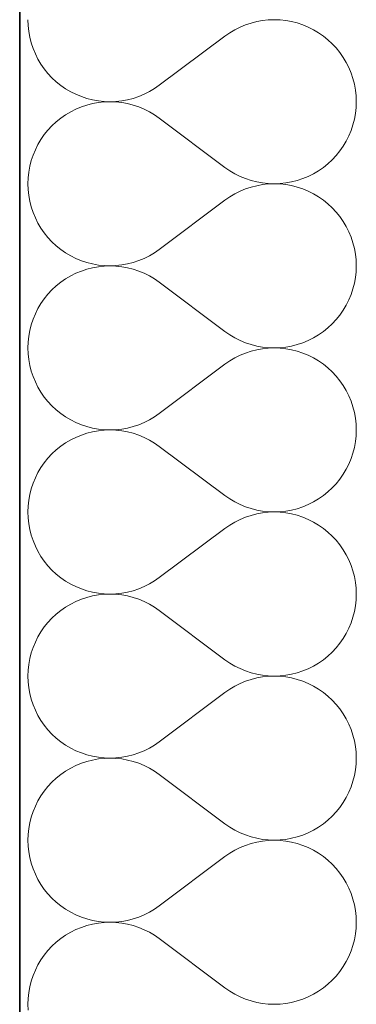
# Model space of a CAD drawing. Header units: millimetres. Extents: x -148444 to 51443, y -4810 to 453290.
# Tile 332 of 551: x -137998 to -137842, y 363361 to 363819. Entities that reach past the tile are written whole.
import ezdxf

# ---------------------------------------------------------------- set-up
doc = ezdxf.new("R2010")
doc.units = ezdxf.units.MM
doc.layers.add('- A - ocieplenie', color=8, linetype='Continuous')

# ---------------------------------------------------------------- blocks, each defined once
blk = doc.blocks.new('*X29')
at = {"layer": '- A - ocieplenie', "linetype": 'Continuous', "lineweight": 13, "ltscale": 100}
for p, q in [((19781.29, 391252.13), (19781.38, 391249.42)), ((19884.81, 391250.58), (19882.23, 391249.72)), ((19887.45, 391251.26), (19884.81, 391250.58)), ((19890.12, 391251.74), (19887.45, 391251.26)), ((19892.83, 391252.04), (19890.12, 391251.74)), ((19895.55, 391252.13), (19892.83, 391252.04)), ((19898.27, 391252.04), (19895.55, 391252.13)), ((19900.97, 391251.75), (19898.27, 391252.04)), ((19903.65, 391251.27), (19900.97, 391251.75)), ((19906.28, 391250.6), (19903.65, 391251.27)), ((19908.87, 391249.74), (19906.28, 391250.6)), ((19781.38, 391249.42), (19781.67, 391246.71)), ((19781.67, 391246.71), (19782.16, 391244.03)), ((19874.95, 391246.07), (19872.71, 391244.52)), ((19877.29, 391247.46), (19874.95, 391246.07)), ((19879.72, 391248.68), (19877.29, 391247.46)), ((19882.23, 391249.72), (19879.72, 391248.68)), ((19911.38, 391248.7), (19908.87, 391249.74)), ((19913.81, 391247.48), (19911.38, 391248.7)), ((19916.15, 391246.1), (19913.81, 391247.48)), ((19918.39, 391244.55), (19916.15, 391246.1)), ((19782.16, 391244.03), (19782.83, 391241.4)), ((19782.83, 391241.4), (19783.69, 391238.82)), ((19872.71, 391244.52), (19842.24, 391221.66)), ((19920.51, 391242.84), (19918.39, 391244.55)), ((19922.5, 391240.99), (19920.51, 391242.84)), ((19783.69, 391238.82), (19784.73, 391236.3)), ((19924.35, 391239), (19922.5, 391240.99)), ((19926.06, 391236.88), (19924.35, 391239)), ((19927.61, 391234.64), (19926.06, 391236.88)), ((19784.73, 391236.3), (19785.95, 391233.87)), ((19785.95, 391233.87), (19787.34, 391231.53)), ((19929, 391232.3), (19927.61, 391234.64)), ((19930.22, 391229.87), (19929, 391232.3)), ((19787.34, 391231.53), (19788.89, 391229.3)), ((19788.89, 391229.3), (19790.6, 391227.18)), ((19931.26, 391227.36), (19930.22, 391229.87)), ((19790.6, 391227.18), (19792.45, 391225.19)), ((19792.45, 391225.19), (19794.44, 391223.34)), ((19794.44, 391223.34), (19796.56, 391221.63)), ((19932.12, 391224.78), (19931.26, 391227.36)), ((19932.79, 391222.14), (19932.12, 391224.78)), ((19796.56, 391221.63), (19798.8, 391220.08)), ((19798.8, 391220.08), (19801.14, 391218.69)), ((19801.14, 391218.69), (19803.57, 391217.48)), ((19835.23, 391217.5), (19837.67, 391218.72)), ((19837.67, 391218.72), (19840, 391220.11)), ((19840, 391220.11), (19842.24, 391221.66)), ((19933.28, 391219.46), (19932.79, 391222.14)), ((19933.57, 391216.76), (19933.28, 391219.46)), ((19803.57, 391217.48), (19806.09, 391216.44)), ((19806.09, 391216.44), (19808.67, 391215.58)), ((19808.67, 391215.58), (19811.3, 391214.91)), ((19811.3, 391214.91), (19813.98, 391214.42)), ((19813.98, 391214.42), (19816.69, 391214.14)), ((19816.69, 391213.94), (19813.98, 391213.66)), ((19816.69, 391214.14), (19819.4, 391214.04)), ((19819.4, 391214.04), (19816.69, 391213.94)), ((19819.4, 391214.04), (19822.12, 391214.14)), ((19822.12, 391213.94), (19819.4, 391214.04)), ((19822.12, 391214.14), (19824.83, 391214.43)), ((19824.83, 391213.65), (19822.12, 391213.94)), ((19824.83, 391214.43), (19827.51, 391214.92)), ((19827.51, 391214.92), (19830.14, 391215.59)), ((19830.14, 391215.59), (19832.72, 391216.45)), ((19832.72, 391216.45), (19835.23, 391217.5)), ((19933.67, 391214.04), (19933.57, 391216.76)), ((19933.57, 391211.32), (19933.67, 391214.04)), ((19801.14, 391209.39), (19798.8, 391208)), ((19803.57, 391210.6), (19801.14, 391209.39)), ((19806.09, 391211.64), (19803.57, 391210.6)), ((19808.67, 391212.5), (19806.09, 391211.64)), ((19811.3, 391213.17), (19808.67, 391212.5)), ((19813.98, 391213.66), (19811.3, 391213.17)), ((19827.51, 391213.16), (19824.83, 391213.65)), ((19830.14, 391212.49), (19827.51, 391213.16)), ((19832.72, 391211.63), (19830.14, 391212.49)), ((19835.23, 391210.58), (19832.72, 391211.63)), ((19837.67, 391209.36), (19835.23, 391210.58)), ((19840, 391207.97), (19837.67, 391209.36)), ((19933.28, 391208.62), (19933.57, 391211.32)), ((19794.44, 391204.74), (19792.45, 391202.89)), ((19796.56, 391206.45), (19794.44, 391204.74)), ((19798.8, 391208), (19796.56, 391206.45)), ((19842.24, 391206.42), (19840, 391207.97)), ((19872.71, 391183.56), (19842.24, 391206.42)), ((19932.12, 391203.3), (19932.79, 391205.94)), ((19932.79, 391205.94), (19933.28, 391208.62)), ((19790.6, 391200.9), (19788.89, 391198.78)), ((19792.45, 391202.89), (19790.6, 391200.9)), ((19930.22, 391198.21), (19931.26, 391200.72)), ((19931.26, 391200.72), (19932.12, 391203.3)), ((19787.34, 391196.55), (19785.95, 391194.21)), ((19788.89, 391198.78), (19787.34, 391196.55)), ((19927.61, 391193.44), (19929, 391195.78)), ((19929, 391195.78), (19930.22, 391198.21)), ((19784.73, 391191.78), (19783.69, 391189.26)), ((19785.95, 391194.21), (19784.73, 391191.78)), ((19924.35, 391189.08), (19926.06, 391191.2)), ((19926.06, 391191.2), (19927.61, 391193.44)), ((19782.83, 391186.68), (19782.16, 391184.05)), ((19783.69, 391189.26), (19782.83, 391186.68)), ((19920.51, 391185.24), (19922.5, 391187.09)), ((19922.5, 391187.09), (19924.35, 391189.08)), ((19782.16, 391184.05), (19781.67, 391181.37)), ((19872.71, 391183.56), (19874.95, 391182.01)), ((19874.95, 391182.01), (19877.29, 391180.62)), ((19913.81, 391180.6), (19916.15, 391181.98)), ((19916.15, 391181.98), (19918.39, 391183.53)), ((19918.39, 391183.53), (19920.51, 391185.24)), ((19781.38, 391178.66), (19781.29, 391175.94)), ((19781.67, 391181.37), (19781.38, 391178.66)), ((19877.29, 391180.62), (19879.72, 391179.4)), ((19879.72, 391179.4), (19882.23, 391178.36)), ((19882.23, 391178.36), (19884.81, 391177.5)), ((19884.81, 391177.5), (19887.45, 391176.82)), ((19903.65, 391176.81), (19906.28, 391177.48)), ((19906.28, 391177.48), (19908.87, 391178.34)), ((19908.87, 391178.34), (19911.38, 391179.38)), ((19911.38, 391179.38), (19913.81, 391180.6)), ((19781.29, 391175.94), (19781.38, 391173.23)), ((19781.38, 391173.23), (19781.67, 391170.52)), ((19882.23, 391173.53), (19879.72, 391172.49)), ((19884.81, 391174.39), (19882.23, 391173.53)), ((19887.45, 391175.07), (19884.81, 391174.39)), ((19887.45, 391176.82), (19890.12, 391176.34)), ((19890.12, 391175.55), (19887.45, 391175.07)), ((19890.12, 391176.34), (19892.83, 391176.04)), ((19892.83, 391175.85), (19890.12, 391175.55)), ((19892.83, 391176.04), (19895.55, 391175.94)), ((19895.55, 391175.94), (19892.83, 391175.85)), ((19895.55, 391175.94), (19898.27, 391176.04)), ((19898.27, 391175.85), (19895.55, 391175.94)), ((19898.27, 391176.04), (19900.97, 391176.33)), ((19900.97, 391175.56), (19898.27, 391175.85)), ((19900.97, 391176.33), (19903.65, 391176.81)), ((19903.65, 391175.08), (19900.97, 391175.56)), ((19906.28, 391174.41), (19903.65, 391175.08)), ((19908.87, 391173.55), (19906.28, 391174.41)), ((19911.38, 391172.51), (19908.87, 391173.55)), ((19781.67, 391170.52), (19782.16, 391167.84)), ((19872.71, 391168.33), (19842.24, 391145.47)), ((19874.95, 391169.88), (19872.71, 391168.33)), ((19877.29, 391171.27), (19874.95, 391169.88)), ((19879.72, 391172.49), (19877.29, 391171.27)), ((19913.81, 391171.29), (19911.38, 391172.51)), ((19916.15, 391169.91), (19913.81, 391171.29)), ((19918.39, 391168.35), (19916.15, 391169.91)), ((19920.51, 391166.65), (19918.39, 391168.35)), ((19782.16, 391167.84), (19782.83, 391165.21)), ((19782.83, 391165.21), (19783.69, 391162.63)), ((19922.5, 391164.8), (19920.51, 391166.65)), ((19924.35, 391162.8), (19922.5, 391164.8)), ((19783.69, 391162.63), (19784.73, 391160.11)), ((19784.73, 391160.11), (19785.95, 391157.68)), ((19926.06, 391160.69), (19924.35, 391162.8)), ((19927.61, 391158.45), (19926.06, 391160.69)), ((19785.95, 391157.68), (19787.34, 391155.34)), ((19787.34, 391155.34), (19788.89, 391153.11)), ((19929, 391156.11), (19927.61, 391158.45)), ((19930.22, 391153.68), (19929, 391156.11)), ((19788.89, 391153.11), (19790.6, 391150.99)), ((19790.6, 391150.99), (19792.45, 391149)), ((19931.26, 391151.17), (19930.22, 391153.68)), ((19932.12, 391148.59), (19931.26, 391151.17)), ((19792.45, 391149), (19794.44, 391147.15)), ((19794.44, 391147.15), (19796.56, 391145.44)), ((19796.56, 391145.44), (19798.8, 391143.89)), ((19840, 391143.91), (19842.24, 391145.47)), ((19932.79, 391145.95), (19932.12, 391148.59)), ((19933.28, 391143.27), (19932.79, 391145.95)), ((19798.8, 391143.89), (19801.14, 391142.5)), ((19801.14, 391142.5), (19803.57, 391141.28)), ((19803.57, 391141.28), (19806.09, 391140.24)), ((19832.72, 391140.26), (19835.23, 391141.3)), ((19835.23, 391141.3), (19837.67, 391142.52)), ((19837.67, 391142.52), (19840, 391143.91)), ((19933.57, 391140.57), (19933.28, 391143.27)), ((19806.09, 391140.24), (19808.67, 391139.39)), ((19808.67, 391136.31), (19806.09, 391135.45)), ((19808.67, 391139.39), (19811.3, 391138.72)), ((19811.3, 391136.98), (19808.67, 391136.31)), ((19811.3, 391138.72), (19813.98, 391138.23)), ((19813.98, 391137.46), (19811.3, 391136.98)), ((19813.98, 391138.23), (19816.69, 391137.94)), ((19816.69, 391137.75), (19813.98, 391137.46)), ((19816.69, 391137.94), (19819.4, 391137.85)), ((19819.4, 391137.85), (19816.69, 391137.75)), ((19819.4, 391137.85), (19822.12, 391137.95)), ((19822.12, 391137.75), (19819.4, 391137.85)), ((19822.12, 391137.95), (19824.83, 391138.24)), ((19824.83, 391137.46), (19822.12, 391137.75)), ((19824.83, 391138.24), (19827.51, 391138.73)), ((19827.51, 391136.97), (19824.83, 391137.46)), ((19827.51, 391138.73), (19830.14, 391139.4)), ((19830.14, 391136.3), (19827.51, 391136.97)), ((19830.14, 391139.4), (19832.72, 391140.26)), ((19832.72, 391135.44), (19830.14, 391136.3)), ((19933.67, 391137.85), (19933.57, 391140.57)), ((19933.57, 391135.13), (19933.67, 391137.85)), ((19798.8, 391131.81), (19796.56, 391130.26)), ((19801.14, 391133.2), (19798.8, 391131.81)), ((19803.57, 391134.41), (19801.14, 391133.2)), ((19806.09, 391135.45), (19803.57, 391134.41)), ((19835.23, 391134.39), (19832.72, 391135.44)), ((19837.67, 391133.17), (19835.23, 391134.39)), ((19840, 391131.78), (19837.67, 391133.17)), ((19842.24, 391130.23), (19840, 391131.78)), ((19932.79, 391129.75), (19933.28, 391132.43)), ((19933.28, 391132.43), (19933.57, 391135.13)), ((19794.44, 391128.55), (19792.45, 391126.7)), ((19796.56, 391130.26), (19794.44, 391128.55)), ((19872.71, 391107.37), (19842.24, 391130.23)), ((19931.26, 391124.53), (19932.12, 391127.11)), ((19932.12, 391127.11), (19932.79, 391129.75)), ((19788.89, 391122.59), (19787.34, 391120.36)), ((19790.6, 391124.71), (19788.89, 391122.59)), ((19792.45, 391126.7), (19790.6, 391124.71)), ((19930.22, 391122.02), (19931.26, 391124.53)), ((19785.95, 391118.02), (19784.73, 391115.59)), ((19787.34, 391120.36), (19785.95, 391118.02)), ((19927.61, 391117.25), (19929, 391119.59)), ((19929, 391119.59), (19930.22, 391122.02)), ((19784.73, 391115.59), (19783.69, 391113.07)), ((19924.35, 391112.89), (19926.06, 391115.01)), ((19926.06, 391115.01), (19927.61, 391117.25)), ((19782.83, 391110.49), (19782.16, 391107.86)), ((19783.69, 391113.07), (19782.83, 391110.49)), ((19918.39, 391107.34), (19920.51, 391109.05)), ((19920.51, 391109.05), (19922.5, 391110.9)), ((19922.5, 391110.9), (19924.35, 391112.89)), ((19781.67, 391105.18), (19781.38, 391102.47)), ((19782.16, 391107.86), (19781.67, 391105.18)), ((19872.71, 391107.37), (19874.95, 391105.82)), ((19874.95, 391105.82), (19877.29, 391104.43)), ((19877.29, 391104.43), (19879.72, 391103.21)), ((19911.38, 391103.19), (19913.81, 391104.41)), ((19913.81, 391104.41), (19916.15, 391105.79)), ((19916.15, 391105.79), (19918.39, 391107.34)), ((19781.38, 391102.47), (19781.29, 391099.75)), ((19781.29, 391099.75), (19781.38, 391097.04)), ((19879.72, 391103.21), (19882.23, 391102.17)), ((19882.23, 391102.17), (19884.81, 391101.31)), ((19884.81, 391101.31), (19887.45, 391100.63)), ((19887.45, 391100.63), (19890.12, 391100.15)), ((19890.12, 391100.15), (19892.83, 391099.85)), ((19892.83, 391099.66), (19890.12, 391099.36)), ((19892.83, 391099.85), (19895.55, 391099.75)), ((19895.55, 391099.75), (19892.83, 391099.66)), ((19895.55, 391099.75), (19898.27, 391099.85)), ((19898.27, 391099.66), (19895.55, 391099.75)), ((19898.27, 391099.85), (19900.97, 391100.14)), ((19900.97, 391099.37), (19898.27, 391099.66)), ((19900.97, 391100.14), (19903.65, 391100.62)), ((19903.65, 391100.62), (19906.28, 391101.29)), ((19906.28, 391101.29), (19908.87, 391102.15)), ((19908.87, 391102.15), (19911.38, 391103.19)), ((19781.38, 391097.04), (19781.67, 391094.33)), ((19877.29, 391095.08), (19874.95, 391093.69)), ((19879.72, 391096.3), (19877.29, 391095.08)), ((19882.23, 391097.34), (19879.72, 391096.3)), ((19884.81, 391098.2), (19882.23, 391097.34)), ((19887.45, 391098.88), (19884.81, 391098.2)), ((19890.12, 391099.36), (19887.45, 391098.88)), ((19903.65, 391098.89), (19900.97, 391099.37)), ((19906.28, 391098.22), (19903.65, 391098.89)), ((19908.87, 391097.36), (19906.28, 391098.22)), ((19911.38, 391096.32), (19908.87, 391097.36)), ((19913.81, 391095.1), (19911.38, 391096.32)), ((19916.15, 391093.71), (19913.81, 391095.1)), ((19781.67, 391094.33), (19782.16, 391091.65)), ((19782.16, 391091.65), (19782.83, 391089.02)), ((19872.71, 391092.14), (19842.24, 391069.28)), ((19874.95, 391093.69), (19872.71, 391092.14)), ((19918.39, 391092.16), (19916.15, 391093.71)), ((19920.51, 391090.46), (19918.39, 391092.16)), ((19922.5, 391088.6), (19920.51, 391090.46)), ((19782.83, 391089.02), (19783.69, 391086.44)), ((19783.69, 391086.44), (19784.73, 391083.92)), ((19924.35, 391086.61), (19922.5, 391088.6)), ((19926.06, 391084.5), (19924.35, 391086.61)), ((19784.73, 391083.92), (19785.95, 391081.49)), ((19785.95, 391081.49), (19787.34, 391079.15)), ((19927.61, 391082.26), (19926.06, 391084.5)), ((19929, 391079.92), (19927.61, 391082.26)), ((19787.34, 391079.15), (19788.89, 391076.92)), ((19788.89, 391076.92), (19790.6, 391074.8)), ((19930.22, 391077.49), (19929, 391079.92)), ((19931.26, 391074.98), (19930.22, 391077.49)), ((19790.6, 391074.8), (19792.45, 391072.81)), ((19792.45, 391072.81), (19794.44, 391070.95)), ((19932.12, 391072.4), (19931.26, 391074.98)), ((19932.79, 391069.76), (19932.12, 391072.4)), ((19794.44, 391070.95), (19796.56, 391069.25)), ((19796.56, 391069.25), (19798.8, 391067.7)), ((19798.8, 391067.7), (19801.14, 391066.31)), ((19837.67, 391066.33), (19840, 391067.72)), ((19840, 391067.72), (19842.24, 391069.28)), ((19933.28, 391067.08), (19932.79, 391069.76)), ((19801.14, 391066.31), (19803.57, 391065.09)), ((19803.57, 391065.09), (19806.09, 391064.05)), ((19806.09, 391064.05), (19808.67, 391063.2)), ((19808.67, 391063.2), (19811.3, 391062.52)), ((19827.51, 391062.54), (19830.14, 391063.21)), ((19830.14, 391063.21), (19832.72, 391064.07)), ((19832.72, 391064.07), (19835.23, 391065.11)), ((19835.23, 391065.11), (19837.67, 391066.33)), ((19933.57, 391064.38), (19933.28, 391067.08)), ((19933.67, 391061.66), (19933.57, 391064.38)), ((19806.09, 391059.26), (19803.57, 391058.22)), ((19808.67, 391060.12), (19806.09, 391059.26)), ((19811.3, 391060.79), (19808.67, 391060.12)), ((19811.3, 391062.52), (19813.98, 391062.04)), ((19813.98, 391061.27), (19811.3, 391060.79)), ((19813.98, 391062.04), (19816.69, 391061.75)), ((19816.69, 391061.56), (19813.98, 391061.27)), ((19816.69, 391061.75), (19819.4, 391061.66)), ((19819.4, 391061.66), (19816.69, 391061.56)), ((19819.4, 391061.66), (19822.12, 391061.76)), ((19822.12, 391061.56), (19819.4, 391061.66)), ((19822.12, 391061.76), (19824.83, 391062.05)), ((19824.83, 391061.27), (19822.12, 391061.56)), ((19824.83, 391062.05), (19827.51, 391062.54)), ((19827.51, 391060.78), (19824.83, 391061.27)), ((19830.14, 391060.11), (19827.51, 391060.78)), ((19832.72, 391059.25), (19830.14, 391060.11)), ((19835.23, 391058.2), (19832.72, 391059.25)), ((19933.28, 391056.24), (19933.57, 391058.94)), ((19933.57, 391058.94), (19933.67, 391061.66)), ((19796.56, 391054.07), (19794.44, 391052.36)), ((19798.8, 391055.62), (19796.56, 391054.07)), ((19801.14, 391057.01), (19798.8, 391055.62)), ((19803.57, 391058.22), (19801.14, 391057.01)), ((19837.67, 391056.98), (19835.23, 391058.2)), ((19840, 391055.59), (19837.67, 391056.98)), ((19842.24, 391054.04), (19840, 391055.59)), ((19872.71, 391031.18), (19842.24, 391054.04)), ((19932.79, 391053.56), (19933.28, 391056.24)), ((19792.45, 391050.51), (19790.6, 391048.52)), ((19794.44, 391052.36), (19792.45, 391050.51)), ((19931.26, 391048.34), (19932.12, 391050.92)), ((19932.12, 391050.92), (19932.79, 391053.56)), ((19788.89, 391046.4), (19787.34, 391044.17)), ((19790.6, 391048.52), (19788.89, 391046.4)), ((19929, 391043.39), (19930.22, 391045.83)), ((19930.22, 391045.83), (19931.26, 391048.34)), ((19785.95, 391041.83), (19784.73, 391039.4)), ((19787.34, 391044.17), (19785.95, 391041.83)), ((19926.06, 391038.82), (19927.61, 391041.06)), ((19927.61, 391041.06), (19929, 391043.39)), ((19783.69, 391036.88), (19782.83, 391034.3)), ((19784.73, 391039.4), (19783.69, 391036.88)), ((19922.5, 391034.71), (19924.35, 391036.7)), ((19924.35, 391036.7), (19926.06, 391038.82)), ((19782.16, 391031.66), (19781.67, 391028.99)), ((19782.83, 391034.3), (19782.16, 391031.66)), ((19872.71, 391031.18), (19874.95, 391029.63)), ((19916.15, 391029.6), (19918.39, 391031.15)), ((19918.39, 391031.15), (19920.51, 391032.86)), ((19920.51, 391032.86), (19922.5, 391034.71)), ((19781.67, 391028.99), (19781.38, 391026.28)), ((19874.95, 391029.63), (19877.29, 391028.24)), ((19877.29, 391028.24), (19879.72, 391027.02)), ((19879.72, 391027.02), (19882.23, 391025.98)), ((19908.87, 391025.96), (19911.38, 391027)), ((19911.38, 391027), (19913.81, 391028.22)), ((19913.81, 391028.22), (19916.15, 391029.6)), ((19781.38, 391026.28), (19781.29, 391023.56)), ((19781.29, 391023.56), (19781.38, 391020.84)), ((19882.23, 391025.98), (19884.81, 391025.11)), ((19884.81, 391022.01), (19882.23, 391021.15)), ((19884.81, 391025.11), (19887.45, 391024.44)), ((19887.45, 391022.69), (19884.81, 391022.01)), ((19887.45, 391024.44), (19890.12, 391023.96)), ((19890.12, 391023.17), (19887.45, 391022.69)), ((19890.12, 391023.96), (19892.83, 391023.66)), ((19892.83, 391023.46), (19890.12, 391023.17)), ((19892.83, 391023.66), (19895.55, 391023.56)), ((19895.55, 391023.56), (19892.83, 391023.46)), ((19895.55, 391023.56), (19898.27, 391023.66)), ((19898.27, 391023.47), (19895.55, 391023.56)), ((19898.27, 391023.66), (19900.97, 391023.95)), ((19900.97, 391023.18), (19898.27, 391023.47)), ((19900.97, 391023.95), (19903.65, 391024.43)), ((19903.65, 391022.7), (19900.97, 391023.18)), ((19903.65, 391024.43), (19906.28, 391025.1)), ((19906.28, 391022.03), (19903.65, 391022.7)), ((19906.28, 391025.1), (19908.87, 391025.96)), ((19908.87, 391021.17), (19906.28, 391022.03)), ((19781.38, 391020.84), (19781.67, 391018.14)), ((19781.67, 391018.14), (19782.16, 391015.46)), ((19874.95, 391017.5), (19872.71, 391015.94)), ((19877.29, 391018.89), (19874.95, 391017.5)), ((19879.72, 391020.11), (19877.29, 391018.89)), ((19882.23, 391021.15), (19879.72, 391020.11)), ((19911.38, 391020.13), (19908.87, 391021.17)), ((19913.81, 391018.91), (19911.38, 391020.13)), ((19916.15, 391017.52), (19913.81, 391018.91)), ((19918.39, 391015.97), (19916.15, 391017.52)), ((19782.16, 391015.46), (19782.83, 391012.83)), ((19782.83, 391012.83), (19783.69, 391010.25)), ((19872.71, 391015.94), (19842.24, 390993.09)), ((19920.51, 391014.27), (19918.39, 391015.97)), ((19922.5, 391012.41), (19920.51, 391014.27)), ((19783.69, 391010.25), (19784.73, 391007.73)), ((19924.35, 391010.42), (19922.5, 391012.41)), ((19926.06, 391008.31), (19924.35, 391010.42)), ((19927.61, 391006.07), (19926.06, 391008.31)), ((19784.73, 391007.73), (19785.95, 391005.3)), ((19785.95, 391005.3), (19787.34, 391002.96)), ((19929, 391003.73), (19927.61, 391006.07)), ((19930.22, 391001.3), (19929, 391003.73)), ((19787.34, 391002.96), (19788.89, 391000.73)), ((19788.89, 391000.73), (19790.6, 390998.61)), ((19931.26, 390998.79), (19930.22, 391001.3)), ((19790.6, 390998.61), (19792.45, 390996.62)), ((19792.45, 390996.62), (19794.44, 390994.76)), ((19794.44, 390994.76), (19796.56, 390993.06)), ((19932.12, 390996.21), (19931.26, 390998.79)), ((19932.79, 390993.57), (19932.12, 390996.21)), ((19796.56, 390993.06), (19798.8, 390991.51)), ((19798.8, 390991.51), (19801.14, 390990.12)), ((19801.14, 390990.12), (19803.57, 390988.9)), ((19835.23, 390988.92), (19837.67, 390990.14)), ((19837.67, 390990.14), (19840, 390991.53)), ((19840, 390991.53), (19842.24, 390993.09)), ((19933.28, 390990.89), (19932.79, 390993.57)), ((19933.57, 390988.19), (19933.28, 390990.89)), ((19803.57, 390988.9), (19806.09, 390987.86)), ((19806.09, 390987.86), (19808.67, 390987.01)), ((19808.67, 390987.01), (19811.3, 390986.33)), ((19811.3, 390986.33), (19813.98, 390985.85)), ((19813.98, 390985.85), (19816.69, 390985.56)), ((19816.69, 390985.37), (19813.98, 390985.08)), ((19816.69, 390985.56), (19819.4, 390985.47)), ((19819.4, 390985.47), (19816.69, 390985.37)), ((19819.4, 390985.47), (19822.12, 390985.57)), ((19822.12, 390985.37), (19819.4, 390985.47)), ((19822.12, 390985.57), (19824.83, 390985.86)), ((19824.83, 390985.08), (19822.12, 390985.37)), ((19824.83, 390985.86), (19827.51, 390986.34)), ((19827.51, 390986.34), (19830.14, 390987.02)), ((19830.14, 390987.02), (19832.72, 390987.88)), ((19832.72, 390987.88), (19835.23, 390988.92)), ((19933.67, 390985.47), (19933.57, 390988.19)), ((19933.57, 390982.75), (19933.67, 390985.47)), ((19801.14, 390980.82), (19798.8, 390979.43)), ((19803.57, 390982.03), (19801.14, 390980.82)), ((19806.09, 390983.07), (19803.57, 390982.03)), ((19808.67, 390983.93), (19806.09, 390983.07)), ((19811.3, 390984.6), (19808.67, 390983.93)), ((19813.98, 390985.08), (19811.3, 390984.6)), ((19827.51, 390984.59), (19824.83, 390985.08)), ((19830.14, 390983.92), (19827.51, 390984.59)), ((19832.72, 390983.06), (19830.14, 390983.92)), ((19835.23, 390982.01), (19832.72, 390983.06)), ((19837.67, 390980.79), (19835.23, 390982.01)), ((19840, 390979.4), (19837.67, 390980.79)), ((19933.28, 390980.04), (19933.57, 390982.75)), ((19794.44, 390976.17), (19792.45, 390974.32)), ((19796.56, 390977.88), (19794.44, 390976.17)), ((19798.8, 390979.43), (19796.56, 390977.88)), ((19842.24, 390977.85), (19840, 390979.4)), ((19872.71, 390954.99), (19842.24, 390977.85)), ((19932.12, 390974.73), (19932.79, 390977.37)), ((19932.79, 390977.37), (19933.28, 390980.04)), ((19790.6, 390972.33), (19788.89, 390970.21)), ((19792.45, 390974.32), (19790.6, 390972.33)), ((19930.22, 390969.64), (19931.26, 390972.15)), ((19931.26, 390972.15), (19932.12, 390974.73)), ((19787.34, 390967.98), (19785.95, 390965.64)), ((19788.89, 390970.21), (19787.34, 390967.98)), ((19927.61, 390964.87), (19929, 390967.2)), ((19929, 390967.2), (19930.22, 390969.64)), ((19784.73, 390963.2), (19783.69, 390960.69)), ((19785.95, 390965.64), (19784.73, 390963.2)), ((19924.35, 390960.51), (19926.06, 390962.63)), ((19926.06, 390962.63), (19927.61, 390964.87)), ((19782.83, 390958.11), (19782.16, 390955.47)), ((19783.69, 390960.69), (19782.83, 390958.11)), ((19920.51, 390956.67), (19922.5, 390958.52)), ((19922.5, 390958.52), (19924.35, 390960.51)), ((19782.16, 390955.47), (19781.67, 390952.8)), ((19872.71, 390954.99), (19874.95, 390953.44)), ((19874.95, 390953.44), (19877.29, 390952.05)), ((19913.81, 390952.02), (19916.15, 390953.41)), ((19916.15, 390953.41), (19918.39, 390954.96)), ((19918.39, 390954.96), (19920.51, 390956.67)), ((19781.38, 390950.09), (19781.29, 390947.37)), ((19781.67, 390952.8), (19781.38, 390950.09)), ((19877.29, 390952.05), (19879.72, 390950.83)), ((19879.72, 390950.83), (19882.23, 390949.79)), ((19882.23, 390949.79), (19884.81, 390948.92)), ((19884.81, 390948.92), (19887.45, 390948.25)), ((19903.65, 390948.24), (19906.28, 390948.91)), ((19906.28, 390948.91), (19908.87, 390949.77)), ((19908.87, 390949.77), (19911.38, 390950.81)), ((19911.38, 390950.81), (19913.81, 390952.02)), ((19781.29, 390947.37), (19781.38, 390944.65)), ((19781.38, 390944.65), (19781.67, 390941.95)), ((19882.23, 390944.96), (19879.72, 390943.92)), ((19884.81, 390945.82), (19882.23, 390944.96)), ((19887.45, 390946.5), (19884.81, 390945.82)), ((19887.45, 390948.25), (19890.12, 390947.76)), ((19890.12, 390946.98), (19887.45, 390946.5)), ((19890.12, 390947.76), (19892.83, 390947.47)), ((19892.83, 390947.27), (19890.12, 390946.98)), ((19892.83, 390947.47), (19895.55, 390947.37)), ((19895.55, 390947.37), (19892.83, 390947.27)), ((19895.55, 390947.37), (19898.27, 390947.47)), ((19898.27, 390947.28), (19895.55, 390947.37)), ((19898.27, 390947.47), (19900.97, 390947.76)), ((19900.97, 390946.99), (19898.27, 390947.28)), ((19900.97, 390947.76), (19903.65, 390948.24)), ((19903.65, 390946.51), (19900.97, 390946.99)), ((19906.28, 390945.84), (19903.65, 390946.51)), ((19908.87, 390944.98), (19906.28, 390945.84)), ((19911.38, 390943.94), (19908.87, 390944.98)), ((19781.67, 390941.95), (19782.16, 390939.27)), ((19872.71, 390939.75), (19842.24, 390916.9)), ((19874.95, 390941.31), (19872.71, 390939.75)), ((19877.29, 390942.7), (19874.95, 390941.31)), ((19879.72, 390943.92), (19877.29, 390942.7)), ((19913.81, 390942.72), (19911.38, 390943.94)), ((19916.15, 390941.33), (19913.81, 390942.72)), ((19918.39, 390939.78), (19916.15, 390941.33)), ((19920.51, 390938.08), (19918.39, 390939.78)), ((19782.16, 390939.27), (19782.83, 390936.64)), ((19782.83, 390936.64), (19783.69, 390934.06)), ((19922.5, 390936.22), (19920.51, 390938.08)), ((19924.35, 390934.23), (19922.5, 390936.22)), ((19783.69, 390934.06), (19784.73, 390931.54)), ((19784.73, 390931.54), (19785.95, 390929.11)), ((19926.06, 390932.12), (19924.35, 390934.23)), ((19927.61, 390929.88), (19926.06, 390932.12)), ((19785.95, 390929.11), (19787.34, 390926.77)), ((19787.34, 390926.77), (19788.89, 390924.54)), ((19929, 390927.54), (19927.61, 390929.88)), ((19930.22, 390925.11), (19929, 390927.54)), ((19788.89, 390924.54), (19790.6, 390922.42)), ((19790.6, 390922.42), (19792.45, 390920.43)), ((19931.26, 390922.6), (19930.22, 390925.11)), ((19932.12, 390920.01), (19931.26, 390922.6)), ((19792.45, 390920.43), (19794.44, 390918.57)), ((19794.44, 390918.57), (19796.56, 390916.87)), ((19796.56, 390916.87), (19798.8, 390915.32)), ((19840, 390915.34), (19842.24, 390916.9)), ((19932.79, 390917.38), (19932.12, 390920.01)), ((19933.28, 390914.7), (19932.79, 390917.38)), ((19798.8, 390915.32), (19801.14, 390913.93)), ((19801.14, 390913.93), (19803.57, 390912.71)), ((19803.57, 390912.71), (19806.09, 390911.67)), ((19832.72, 390911.69), (19835.23, 390912.73)), ((19835.23, 390912.73), (19837.67, 390913.95)), ((19837.67, 390913.95), (19840, 390915.34)), ((19933.57, 390912), (19933.28, 390914.7)), ((19806.09, 390911.67), (19808.67, 390910.82)), ((19808.67, 390907.74), (19806.09, 390906.88)), ((19808.67, 390910.82), (19811.3, 390910.14)), ((19811.3, 390908.41), (19808.67, 390907.74)), ((19811.3, 390910.14), (19813.98, 390909.66)), ((19813.98, 390908.89), (19811.3, 390908.41)), ((19813.98, 390909.66), (19816.69, 390909.37)), ((19816.69, 390909.18), (19813.98, 390908.89)), ((19816.69, 390909.37), (19819.4, 390909.28)), ((19819.4, 390909.28), (19816.69, 390909.18)), ((19819.4, 390909.28), (19822.12, 390909.38)), ((19822.12, 390909.18), (19819.4, 390909.28)), ((19822.12, 390909.38), (19824.83, 390909.67)), ((19824.83, 390908.89), (19822.12, 390909.18)), ((19824.83, 390909.67), (19827.51, 390910.15)), ((19827.51, 390908.4), (19824.83, 390908.89)), ((19827.51, 390910.15), (19830.14, 390910.83)), ((19830.14, 390907.73), (19827.51, 390908.4)), ((19830.14, 390910.83), (19832.72, 390911.69)), ((19832.72, 390906.87), (19830.14, 390907.73)), ((19933.67, 390909.28), (19933.57, 390912)), ((19933.57, 390906.56), (19933.67, 390909.28)), ((19798.8, 390903.24), (19796.56, 390901.69)), ((19801.14, 390904.63), (19798.8, 390903.24)), ((19803.57, 390905.84), (19801.14, 390904.63)), ((19806.09, 390906.88), (19803.57, 390905.84)), ((19835.23, 390905.82), (19832.72, 390906.87)), ((19837.67, 390904.6), (19835.23, 390905.82)), ((19840, 390903.21), (19837.67, 390904.6)), ((19842.24, 390901.66), (19840, 390903.21)), ((19932.79, 390901.18), (19933.28, 390903.85)), ((19933.28, 390903.85), (19933.57, 390906.56)), ((19794.44, 390899.98), (19792.45, 390898.13)), ((19796.56, 390901.69), (19794.44, 390899.98)), ((19872.71, 390878.8), (19842.24, 390901.66)), ((19931.26, 390895.96), (19932.12, 390898.54)), ((19932.12, 390898.54), (19932.79, 390901.18)), ((19788.89, 390894.02), (19787.34, 390891.79)), ((19790.6, 390896.14), (19788.89, 390894.02)), ((19792.45, 390898.13), (19790.6, 390896.14)), ((19930.22, 390893.45), (19931.26, 390895.96)), ((19785.95, 390889.45), (19784.73, 390887.01)), ((19787.34, 390891.79), (19785.95, 390889.45)), ((19927.61, 390888.67), (19929, 390891.01)), ((19929, 390891.01), (19930.22, 390893.45)), ((19784.73, 390887.01), (19783.69, 390884.5)), ((19924.35, 390884.32), (19926.06, 390886.44)), ((19926.06, 390886.44), (19927.61, 390888.67)), ((19782.83, 390881.92), (19782.16, 390879.28)), ((19783.69, 390884.5), (19782.83, 390881.92)), ((19918.39, 390878.77), (19920.51, 390880.48)), ((19920.51, 390880.48), (19922.5, 390882.33)), ((19922.5, 390882.33), (19924.35, 390884.32)), ((19781.67, 390876.61), (19781.38, 390873.9)), ((19782.16, 390879.28), (19781.67, 390876.61)), ((19872.71, 390878.8), (19874.95, 390877.25)), ((19874.95, 390877.25), (19877.29, 390875.86)), ((19877.29, 390875.86), (19879.72, 390874.64)), ((19911.38, 390874.62), (19913.81, 390875.83)), ((19913.81, 390875.83), (19916.15, 390877.22)), ((19916.15, 390877.22), (19918.39, 390878.77)), ((19781.38, 390873.9), (19781.29, 390871.18)), ((19781.29, 390871.18), (19781.38, 390868.46)), ((19879.72, 390874.64), (19882.23, 390873.6)), ((19882.23, 390873.6), (19884.81, 390872.73)), ((19884.81, 390872.73), (19887.45, 390872.06)), ((19887.45, 390872.06), (19890.12, 390871.57)), ((19890.12, 390871.57), (19892.83, 390871.28)), ((19892.83, 390871.08), (19890.12, 390870.79)), ((19892.83, 390871.28), (19895.55, 390871.18)), ((19895.55, 390871.18), (19892.83, 390871.08)), ((19895.55, 390871.18), (19898.27, 390871.28)), ((19898.27, 390871.09), (19895.55, 390871.18)), ((19898.27, 390871.28), (19900.97, 390871.57)), ((19900.97, 390870.8), (19898.27, 390871.09)), ((19900.97, 390871.57), (19903.65, 390872.05)), ((19903.65, 390872.05), (19906.28, 390872.72)), ((19906.28, 390872.72), (19908.87, 390873.58)), ((19908.87, 390873.58), (19911.38, 390874.62)), ((19781.38, 390868.46), (19781.67, 390865.76)), ((19877.29, 390866.51), (19874.95, 390865.12)), ((19879.72, 390867.73), (19877.29, 390866.51)), ((19882.23, 390868.77), (19879.72, 390867.73)), ((19884.81, 390869.63), (19882.23, 390868.77)), ((19887.45, 390870.31), (19884.81, 390869.63)), ((19890.12, 390870.79), (19887.45, 390870.31)), ((19903.65, 390870.32), (19900.97, 390870.8)), ((19906.28, 390869.65), (19903.65, 390870.32)), ((19908.87, 390868.79), (19906.28, 390869.65)), ((19911.38, 390867.75), (19908.87, 390868.79)), ((19913.81, 390866.53), (19911.38, 390867.75)), ((19916.15, 390865.14), (19913.81, 390866.53)), ((19781.67, 390865.76), (19782.16, 390863.08)), ((19782.16, 390863.08), (19782.83, 390860.45)), ((19872.71, 390863.56), (19842.24, 390840.71)), ((19874.95, 390865.12), (19872.71, 390863.56)), ((19918.39, 390863.59), (19916.15, 390865.14)), ((19920.51, 390861.89), (19918.39, 390863.59)), ((19922.5, 390860.03), (19920.51, 390861.89)), ((19782.83, 390860.45), (19783.69, 390857.86)), ((19783.69, 390857.86), (19784.73, 390855.35)), ((19924.35, 390858.04), (19922.5, 390860.03)), ((19926.06, 390855.92), (19924.35, 390858.04)), ((19784.73, 390855.35), (19785.95, 390852.92)), ((19785.95, 390852.92), (19787.34, 390850.58)), ((19927.61, 390853.69), (19926.06, 390855.92)), ((19929, 390851.35), (19927.61, 390853.69)), ((19787.34, 390850.58), (19788.89, 390848.35)), ((19788.89, 390848.35), (19790.6, 390846.23)), ((19930.22, 390848.92), (19929, 390851.35)), ((19931.26, 390846.41), (19930.22, 390848.92)), ((19790.6, 390846.23), (19792.45, 390844.24)), ((19792.45, 390844.24), (19794.44, 390842.38)), ((19932.12, 390843.82), (19931.26, 390846.41)), ((19932.79, 390841.19), (19932.12, 390843.82)), ((19794.44, 390842.38), (19796.56, 390840.68)), ((19796.56, 390840.68), (19798.8, 390839.13)), ((19798.8, 390839.13), (19801.14, 390837.74)), ((19837.67, 390837.76), (19840, 390839.15)), ((19840, 390839.15), (19842.24, 390840.71)), ((19933.28, 390838.51), (19932.79, 390841.19)), ((19801.14, 390837.74), (19803.57, 390836.52)), ((19803.57, 390836.52), (19806.09, 390835.48)), ((19806.09, 390835.48), (19808.67, 390834.62)), ((19808.67, 390834.62), (19811.3, 390833.95)), ((19827.51, 390833.96), (19830.14, 390834.64)), ((19830.14, 390834.64), (19832.72, 390835.5)), ((19832.72, 390835.5), (19835.23, 390836.54)), ((19835.23, 390836.54), (19837.67, 390837.76)), ((19933.57, 390835.81), (19933.28, 390838.51)), ((19933.67, 390833.09), (19933.57, 390835.81)), ((19806.09, 390830.69), (19803.57, 390829.65)), ((19808.67, 390831.55), (19806.09, 390830.69)), ((19811.3, 390832.22), (19808.67, 390831.55)), ((19811.3, 390833.95), (19813.98, 390833.47)), ((19813.98, 390832.7), (19811.3, 390832.22)), ((19813.98, 390833.47), (19816.69, 390833.18)), ((19816.69, 390832.99), (19813.98, 390832.7)), ((19816.69, 390833.18), (19819.4, 390833.09)), ((19819.4, 390833.09), (19816.69, 390832.99)), ((19819.4, 390833.09), (19822.12, 390833.19)), ((19822.12, 390832.99), (19819.4, 390833.09)), ((19822.12, 390833.19), (19824.83, 390833.48)), ((19824.83, 390832.7), (19822.12, 390832.99)), ((19824.83, 390833.48), (19827.51, 390833.96)), ((19827.51, 390832.21), (19824.83, 390832.7)), ((19830.14, 390831.54), (19827.51, 390832.21)), ((19832.72, 390830.68), (19830.14, 390831.54)), ((19835.23, 390829.63), (19832.72, 390830.68)), ((19933.28, 390827.66), (19933.57, 390830.37)), ((19933.57, 390830.37), (19933.67, 390833.09)), ((19796.56, 390825.5), (19794.44, 390823.79)), ((19798.8, 390827.05), (19796.56, 390825.5)), ((19801.14, 390828.44), (19798.8, 390827.05)), ((19803.57, 390829.65), (19801.14, 390828.44)), ((19837.67, 390828.41), (19835.23, 390829.63)), ((19840, 390827.02), (19837.67, 390828.41)), ((19842.24, 390825.47), (19840, 390827.02)), ((19872.71, 390802.61), (19842.24, 390825.47)), ((19932.79, 390824.99), (19933.28, 390827.66)), ((19792.45, 390821.94), (19790.6, 390819.95)), ((19794.44, 390823.79), (19792.45, 390821.94)), ((19931.26, 390819.77), (19932.12, 390822.35)), ((19932.12, 390822.35), (19932.79, 390824.99)), ((19788.89, 390817.83), (19787.34, 390815.6)), ((19790.6, 390819.95), (19788.89, 390817.83)), ((19929, 390814.82), (19930.22, 390817.26)), ((19930.22, 390817.26), (19931.26, 390819.77)), ((19785.95, 390813.26), (19784.73, 390810.82)), ((19787.34, 390815.6), (19785.95, 390813.26)), ((19926.06, 390810.25), (19927.61, 390812.48)), ((19927.61, 390812.48), (19929, 390814.82)), ((19783.69, 390808.31), (19782.83, 390805.73)), ((19784.73, 390810.82), (19783.69, 390808.31)), ((19922.5, 390806.14), (19924.35, 390808.13)), ((19924.35, 390808.13), (19926.06, 390810.25)), ((19782.16, 390803.09), (19781.67, 390800.42)), ((19782.83, 390805.73), (19782.16, 390803.09)), ((19872.71, 390802.61), (19874.95, 390801.06)), ((19916.15, 390801.03), (19918.39, 390802.58)), ((19918.39, 390802.58), (19920.51, 390804.29)), ((19920.51, 390804.29), (19922.5, 390806.14)), ((19781.67, 390800.42), (19781.38, 390797.71)), ((19874.95, 390801.06), (19877.29, 390799.67)), ((19877.29, 390799.67), (19879.72, 390798.45)), ((19879.72, 390798.45), (19882.23, 390797.4)), ((19908.87, 390797.39), (19911.38, 390798.43)), ((19911.38, 390798.43), (19913.81, 390799.64)), ((19913.81, 390799.64), (19916.15, 390801.03)), ((19781.38, 390797.71), (19781.29, 390794.99)), ((19781.29, 390794.99), (19781.38, 390792.27)), ((19882.23, 390797.4), (19884.81, 390796.54)), ((19884.81, 390796.54), (19887.45, 390795.87)), ((19887.45, 390795.87), (19890.12, 390795.38)), ((19890.12, 390795.38), (19892.83, 390795.09)), ((19892.83, 390795.09), (19895.55, 390794.99)), ((19895.55, 390794.99), (19898.27, 390795.09)), ((19898.27, 390795.09), (19900.97, 390795.38)), ((19900.97, 390795.38), (19903.65, 390795.86)), ((19903.65, 390795.86), (19906.28, 390796.53)), ((19906.28, 390796.53), (19908.87, 390797.39))]:
    blk.add_line(p, q, dxfattribs=at)

msp = doc.modelspace()

# ---------------------------------------------------------------- linework, layer by layer
at = {"layer": '- A - ocieplenie', "color": 8, "linetype": 'Continuous', "lineweight": 35, "ltscale": 100, "flags": 128}
msp.add_lwpolyline([(-137998.33, 368629.04), (-137998.34, 361053.27)], dxfattribs=at)

# ---------------------------------------------------------------- block references
at = {"color": 8, "linetype": 'Continuous', "lineweight": 20, "ltscale": 100}
msp.add_blockref('*X29', (-157775.81, -27433.59), dxfattribs=at)

doc.saveas('drawing.dxf')
